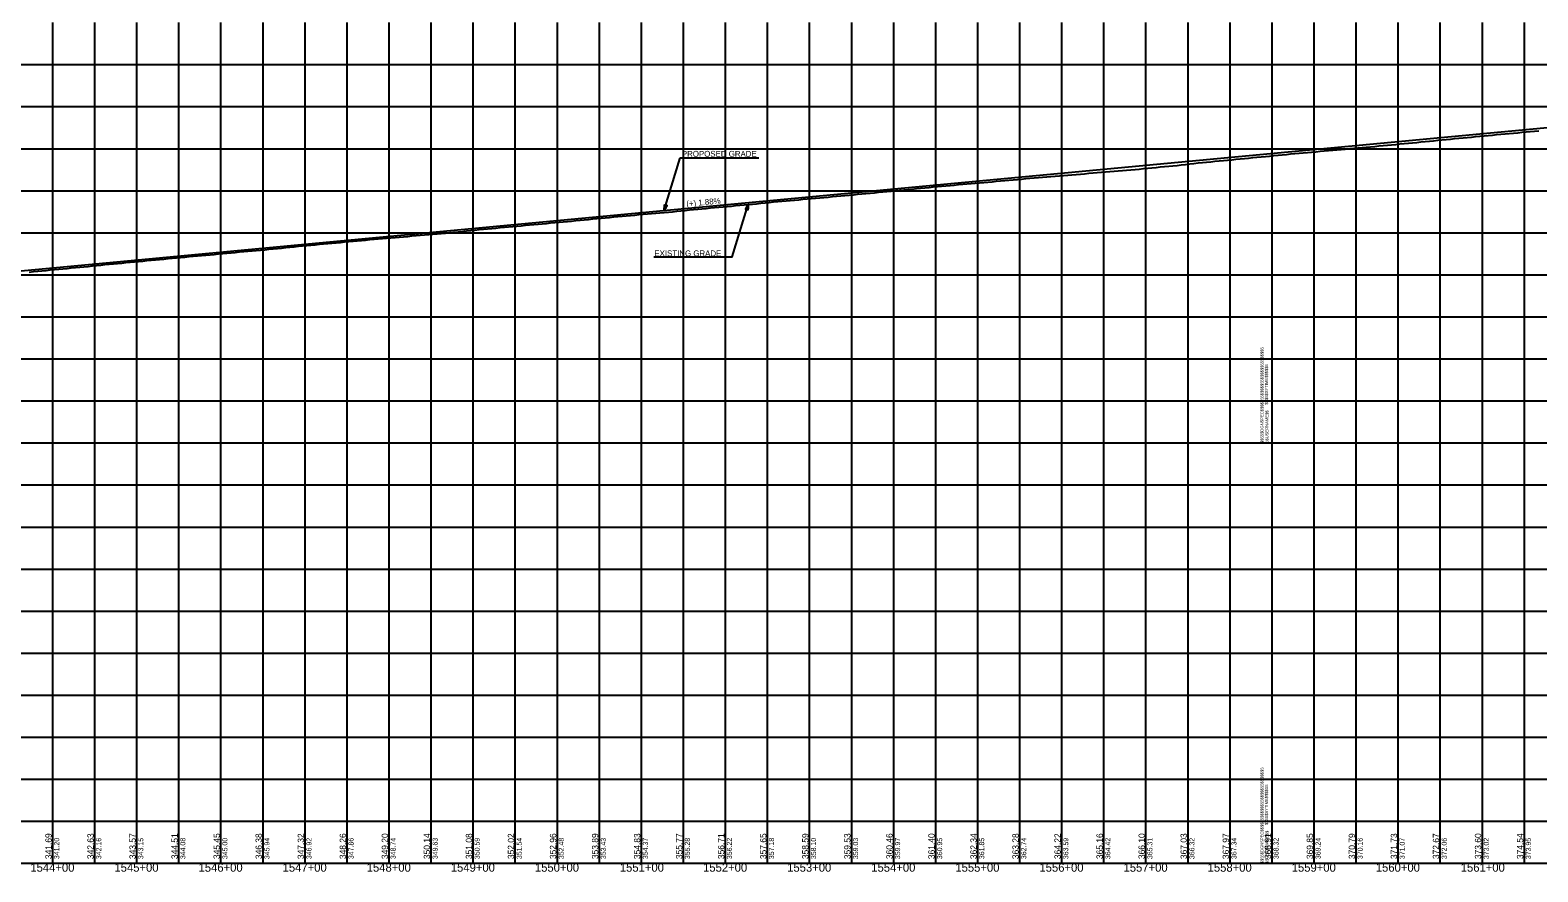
# Model space of a CAD drawing. Extents: x -90830 to 2015517, y -20856 to 836331.
# Drawn here: x 43297 to 45090, y -10807 to -9806 of the extents above; entities that cross this region are included whole.
import ezdxf

# ---------------------------------------------------------------- set-up
doc = ezdxf.new("R2010")
doc.units = 0
for name, color, linetype in [('Level 1', 7, 'Continuous'), ('RD_DDB_GradeTX', 7, 'Continuous'), ('RD_DDB_Profile_Elev', 7, 'Continuous'), ('RD_DDB_Profile_EX', 7, 'Continuous'), ('RD_DDB_Profile_PR', 7, 'Continuous'), ('RD_DDB_StaTX', 7, 'Continuous'), ('RD_DDB_StripGrade', 7, 'Continuous'), ('RD_GPK_Profile_Cell', 7, 'Continuous'), ('RD_PD_Final_TX', 7, 'Continuous')]:
    doc.layers.add(name, color=color, linetype=linetype)

msp = doc.modelspace()

# ---------------------------------------------------------------- linework, layer by layer
at = {"layer": 'Level 1'}
for p, q in [((43323.5, -9797.1), (43323.5, -10297.1)), ((43373.5, -9797.1), (43373.5, -10297.1)), ((43423.5, -9797.1), (43423.5, -10297.1)), ((43473.5, -9797.1), (43473.5, -10297.1)), ((43523.5, -9797.1), (43523.5, -10297.1)), ((43573.5, -9797.1), (43573.5, -10297.1)), ((43623.5, -9797.1), (43623.5, -10297.1)), ((43673.5, -9797.1), (43673.5, -10297.1)), ((43723.5, -9797.1), (43723.5, -10297.1)), ((43773.5, -9797.1), (43773.5, -10297.1)), ((43823.5, -9797.1), (43823.5, -10297.1)), ((43873.5, -9797.1), (43873.5, -10297.1)), ((43923.5, -9797.1), (43923.5, -10297.1)), ((43973.5, -9797.1), (43973.5, -10297.1)), ((44023.5, -9797.1), (44023.5, -10297.1)), ((44073.5, -9797.1), (44073.5, -10297.1)), ((44123.5, -9797.1), (44123.5, -10297.1)), ((44173.5, -9797.1), (44173.5, -10297.1)), ((44223.5, -9797.1), (44223.5, -10297.1)), ((44273.5, -9797.1), (44273.5, -10297.1)), ((44323.5, -9797.1), (44323.5, -10297.1)), ((44373.5, -9797.1), (44373.5, -10297.1)), ((44423.5, -9797.1), (44423.5, -10297.1)), ((44473.5, -9797.1), (44473.5, -10297.1)), ((44523.5, -9797.1), (44523.5, -10297.1)), ((44573.5, -9797.1), (44573.5, -10297.1)), ((44623.5, -9797.1), (44623.5, -10297.1)), ((44673.5, -9797.1), (44673.5, -10297.1)), ((44723.5, -9797.1), (44723.5, -10297.1)), ((44773.5, -9797.1), (44773.5, -10297.1)), ((44773.5, -9797.1), (44773.5, -10297.1)), ((44773.5, -9797.1), (44773.5, -10297.1)), ((44823.5, -9797.1), (44823.5, -10297.1)), ((44873.5, -9797.1), (44873.5, -10297.1)), ((44923.5, -9797.1), (44923.5, -10297.1)), ((44973.5, -9797.1), (44973.5, -10297.1)), ((45023.5, -9797.1), (45023.5, -10297.1)), ((45073.5, -9797.1), (45073.5, -10297.1)), ((43173.5, -9847.1), (44773.5, -9847.1)), ((44773.5, -9847.1), (46373.5, -9847.1)), ((43173.5, -9897.1), (44773.5, -9897.1)), ((44773.5, -9897.1), (46373.5, -9897.1)), ((43173.5, -9947.1), (44773.5, -9947.1)), ((44773.5, -9947.1), (46373.5, -9947.1)), ((43173.5, -9997.1), (44773.5, -9997.1)), ((44773.5, -9997.1), (46373.5, -9997.1)), ((43173.5, -10047.1), (44773.5, -10047.1)), ((44773.5, -10047.1), (46373.5, -10047.1)), ((43173.5, -10097.1), (44773.5, -10097.1)), ((44773.5, -10097.1), (46373.5, -10097.1)), ((43173.5, -10147.1), (44773.5, -10147.1)), ((44773.5, -10147.1), (46373.5, -10147.1)), ((43173.5, -10197.1), (44773.5, -10197.1)), ((44773.5, -10197.1), (46373.5, -10197.1)), ((43173.5, -10247.1), (44773.5, -10247.1)), ((44773.5, -10247.1), (46373.5, -10247.1)), ((43173.5, -10297.1), (44773.5, -10297.1)), ((43173.5, -10297.1), (44773.5, -10297.1)), ((43323.5, -10297.1), (43323.5, -10797.1)), ((43373.5, -10297.1), (43373.5, -10797.1)), ((43423.5, -10297.1), (43423.5, -10797.1)), ((43473.5, -10297.1), (43473.5, -10797.1)), ((43523.5, -10297.1), (43523.5, -10797.1)), ((43573.5, -10297.1), (43573.5, -10797.1)), ((43623.5, -10297.1), (43623.5, -10797.1)), ((43673.5, -10297.1), (43673.5, -10797.1)), ((43723.5, -10297.1), (43723.5, -10797.1)), ((43773.5, -10297.1), (43773.5, -10797.1)), ((43823.5, -10297.1), (43823.5, -10797.1)), ((43873.5, -10297.1), (43873.5, -10797.1)), ((43923.5, -10297.1), (43923.5, -10797.1)), ((43973.5, -10297.1), (43973.5, -10797.1)), ((44023.5, -10297.1), (44023.5, -10797.1)), ((44073.5, -10297.1), (44073.5, -10797.1)), ((44123.5, -10297.1), (44123.5, -10797.1)), ((44173.5, -10297.1), (44173.5, -10797.1)), ((44223.5, -10297.1), (44223.5, -10797.1)), ((44273.5, -10297.1), (44273.5, -10797.1)), ((44323.5, -10297.1), (44323.5, -10797.1)), ((44373.5, -10297.1), (44373.5, -10797.1)), ((44423.5, -10297.1), (44423.5, -10797.1)), ((44473.5, -10297.1), (44473.5, -10797.1)), ((44523.5, -10297.1), (44523.5, -10797.1)), ((44573.5, -10297.1), (44573.5, -10797.1)), ((44623.5, -10297.1), (44623.5, -10797.1)), ((44673.5, -10297.1), (44673.5, -10797.1)), ((44723.5, -10297.1), (44723.5, -10797.1)), ((44773.5, -10297.1), (46373.5, -10297.1)), ((44773.5, -10297.1), (44773.5, -10797.1)), ((44773.5, -10297.1), (44773.5, -10797.1)), ((44773.5, -10297.1), (46373.5, -10297.1)), ((44773.5, -10297.1), (44773.5, -10797.1)), ((44823.5, -10297.1), (44823.5, -10797.1)), ((44873.5, -10297.1), (44873.5, -10797.1)), ((44923.5, -10297.1), (44923.5, -10797.1)), ((44973.5, -10297.1), (44973.5, -10797.1)), ((45023.5, -10297.1), (45023.5, -10797.1)), ((45073.5, -10297.1), (45073.5, -10797.1)), ((43173.5, -10347.1), (44773.5, -10347.1)), ((44773.5, -10347.1), (46373.5, -10347.1)), ((43173.5, -10397.1), (44773.5, -10397.1)), ((44773.5, -10397.1), (46373.5, -10397.1)), ((43173.5, -10447.1), (44773.5, -10447.1)), ((44773.5, -10447.1), (46373.5, -10447.1)), ((43173.5, -10497.1), (44773.5, -10497.1)), ((44773.5, -10497.1), (46373.5, -10497.1)), ((43173.5, -10547.1), (44773.5, -10547.1)), ((44773.5, -10547.1), (46373.5, -10547.1)), ((43173.5, -10597.1), (44773.5, -10597.1)), ((44773.5, -10597.1), (46373.5, -10597.1)), ((43173.5, -10647.1), (44773.5, -10647.1)), ((44773.5, -10647.1), (46373.5, -10647.1)), ((43173.5, -10697.1), (44773.5, -10697.1)), ((44773.5, -10697.1), (46373.5, -10697.1)), ((43173.5, -10747.1), (44773.5, -10747.1)), ((44773.5, -10747.1), (46373.5, -10747.1)), ((43173.5, -10797.1), (44773.5, -10797.1)), ((44773.5, -10797.1), (46373.5, -10797.1))]:
    msp.add_line(p, q, dxfattribs=at)
at = {"layer": 'RD_DDB_Profile_EX'}
for points in [[(44920.9, -9942), (44925.9, -9941.5), (44930.9, -9941), (44935.9, -9940.6), (44940.9, -9940.1), (44945.9, -9939.6), (44950.9, -9939.1), (44955.9, -9938.6), (44960.9, -9938.1), (44965.9, -9937.6), (44970.9, -9937.1), (44975.9, -9936.6), (44980.9, -9936.1), (44985.9, -9935.6), (44990.9, -9935.1), (44995.9, -9934.6), (45000.9, -9934.1), (45005.9, -9933.7), (45010.9, -9933.2), (45015.9, -9932.7), (45020.9, -9932.2), (45025.9, -9931.8), (45030.9, -9931.3), (45035.9, -9930.9), (45040.9, -9930.4), (45045.9, -9930), (45050.9, -9929.5), (45055.9, -9929), (45060.9, -9928.5), (45065.9, -9928.1), (45070.9, -9927.6), (45075.9, -9927.1), (45080.9, -9926.7), (45085.9, -9926.2), (45090.9, -9925.7)], [(44420.9, -9988.1), (44425.9, -9987.6), (44430.9, -9987.2), (44435.9, -9986.8), (44440.9, -9986.4), (44445.9, -9985.9), (44450.9, -9985.5), (44455.9, -9985), (44460.9, -9984.6), (44465.9, -9984.1), (44470.9, -9983.7), (44475.9, -9983.2), (44480.9, -9982.7), (44485.9, -9982.3), (44490.9, -9981.9), (44495.9, -9981.5), (44500.9, -9981.1), (44505.9, -9980.7), (44510.9, -9980.3), (44515.9, -9979.8), (44520.9, -9979.4), (44525.9, -9979), (44530.9, -9978.5), (44535.9, -9978.1), (44540.9, -9977.6), (44545.9, -9977.2), (44550.9, -9976.8), (44555.9, -9976.4), (44560.9, -9976), (44565.9, -9975.6), (44570.9, -9975.2), (44575.9, -9974.8), (44580.9, -9974.4), (44585.9, -9974), (44590.9, -9973.6), (44595.9, -9973.2), (44600.9, -9972.8), (44605.9, -9972.3), (44610.9, -9971.8), (44615.9, -9971.3), (44620.9, -9970.8), (44625.9, -9970.3), (44630.9, -9969.8), (44635.9, -9969.3), (44640.9, -9968.8), (44645.9, -9968.3), (44650.9, -9967.8), (44655.9, -9967.4), (44660.9, -9966.9), (44665.9, -9966.4), (44670.9, -9965.8), (44675.9, -9965.2), (44680.9, -9964.7), (44685.9, -9964.1), (44690.9, -9963.6), (44695.9, -9963.1), (44700.9, -9962.6), (44705.9, -9962.1), (44710.9, -9961.6), (44715.9, -9961.1), (44720.9, -9960.7), (44725.9, -9960.2), (44730.9, -9959.7), (44735.9, -9959.2), (44740.9, -9958.7), (44745.9, -9958.2), (44750.9, -9957.7), (44755.9, -9957.3), (44760.9, -9956.8), (44765.9, -9956.3), (44770.9, -9955.8), (44775.9, -9955.3), (44780.9, -9954.8), (44785.9, -9954.3), (44790.9, -9953.9), (44795.9, -9953.4), (44800.9, -9953), (44805.9, -9952.5), (44810.9, -9952.1), (44815.9, -9951.6), (44820.9, -9951.1), (44825.9, -9950.7), (44830.9, -9950.2), (44835.9, -9949.8), (44840.9, -9949.3), (44845.9, -9948.9), (44850.9, -9948.4), (44855.9, -9947.9), (44860.9, -9947.5), (44865.9, -9947), (44870.9, -9946.5), (44875.9, -9946.1), (44880.9, -9945.6), (44885.9, -9945.2), (44890.9, -9944.7), (44895.9, -9944.3), (44900.9, -9943.8), (44905.9, -9943.4), (44910.9, -9942.9), (44915.9, -9942.5), (44920.9, -9942)], [(43920.9, -10034.9), (43925.9, -10034.5), (43930.9, -10034), (43935.9, -10033.6), (43940.9, -10033.1), (43945.9, -10032.7), (43950.9, -10032.2), (43955.9, -10031.7), (43960.9, -10031.2), (43965.9, -10030.7), (43970.9, -10030.2), (43975.9, -10029.7), (43980.9, -10029.3), (43985.9, -10028.8), (43990.9, -10028.3), (43995.9, -10027.9), (44000.9, -10027.4), (44005.9, -10027), (44010.9, -10026.5), (44015.9, -10026), (44020.9, -10025.5), (44025.9, -10025), (44030.9, -10024.6), (44035.9, -10024.1), (44040.9, -10023.7), (44045.9, -10023.3), (44050.9, -10022.9), (44055.9, -10022.4), (44060.9, -10022), (44065.9, -10021.5), (44070.9, -10021), (44075.9, -10020.5), (44080.9, -10020), (44085.9, -10019.5), (44090.9, -10019), (44095.9, -10018.5), (44100.9, -10018.1), (44105.9, -10017.6), (44110.9, -10017.2), (44115.9, -10016.7), (44120.9, -10016.3), (44125.9, -10015.8), (44130.9, -10015.3), (44135.9, -10014.8), (44140.9, -10014.3), (44145.9, -10013.8), (44150.9, -10013.4), (44155.9, -10012.9), (44160.9, -10012.5), (44165.9, -10012), (44170.9, -10011.5), (44175.9, -10011), (44180.9, -10010.4), (44185.9, -10009.9), (44190.9, -10009.5), (44195.9, -10009.1), (44200.9, -10008.7), (44205.9, -10008.2), (44210.9, -10007.8), (44215.9, -10007.3), (44220.9, -10006.8), (44225.9, -10006.4), (44230.9, -10005.9), (44235.9, -10005.5), (44240.9, -10005), (44245.9, -10004.6), (44250.9, -10004.1), (44255.9, -10003.6), (44260.9, -10003.2), (44265.9, -10002.7), (44270.9, -10002.2), (44275.9, -10001.8), (44280.9, -10001.3), (44285.9, -10000.8), (44290.9, -10000.4), (44295.9, -9999.9), (44300.9, -9999.4), (44305.9, -9999), (44310.9, -9998.5), (44315.9, -9998), (44320.9, -9997.5), (44325.9, -9997), (44330.9, -9996.6), (44335.9, -9996.1), (44340.9, -9995.6), (44345.9, -9995.1), (44350.9, -9994.6), (44355.9, -9994.1), (44360.9, -9993.6), (44365.9, -9993.1), (44370.9, -9992.6), (44375.9, -9992.1), (44380.9, -9991.7), (44385.9, -9991.2), (44390.9, -9990.7), (44395.9, -9990.3), (44400.9, -9989.8), (44405.9, -9989.4), (44410.9, -9988.9), (44415.9, -9988.5), (44420.9, -9988.1)], [(43420.9, -10081.6), (43425.9, -10081.1), (43430.9, -10080.7), (43435.9, -10080.2), (43440.9, -10079.8), (43445.9, -10079.3), (43450.9, -10078.9), (43455.9, -10078.4), (43460.9, -10077.9), (43465.9, -10077.5), (43470.9, -10077), (43475.9, -10076.5), (43480.9, -10076), (43485.9, -10075.5), (43490.9, -10075), (43495.9, -10074.6), (43500.9, -10074.2), (43505.9, -10073.7), (43510.9, -10073.3), (43515.9, -10072.8), (43520.9, -10072.3), (43525.9, -10071.9), (43530.9, -10071.4), (43535.9, -10070.9), (43540.9, -10070.4), (43545.9, -10069.9), (43550.9, -10069.4), (43555.9, -10069), (43560.9, -10068.5), (43565.9, -10068.1), (43570.9, -10067.6), (43575.9, -10067.2), (43580.9, -10066.7), (43585.9, -10066.3), (43590.9, -10065.8), (43595.9, -10065.3), (43600.9, -10064.8), (43605.9, -10064.3), (43610.9, -10063.7), (43615.9, -10063.2), (43620.9, -10062.8), (43625.9, -10062.3), (43630.9, -10061.8), (43635.9, -10061.3), (43640.9, -10060.8), (43645.9, -10060.4), (43650.9, -10059.9), (43655.9, -10059.4), (43660.9, -10059), (43665.9, -10058.5), (43670.9, -10058), (43675.9, -10057.6), (43680.9, -10057.1), (43685.9, -10056.6), (43690.9, -10056.2), (43695.9, -10055.7), (43700.9, -10055.3), (43705.9, -10054.9), (43710.9, -10054.4), (43715.9, -10054), (43720.9, -10053.6), (43725.9, -10053.2), (43730.9, -10052.7), (43735.9, -10052.3), (43740.9, -10051.8), (43745.9, -10051.4), (43750.9, -10050.9), (43755.9, -10050.5), (43760.9, -10050.1), (43765.9, -10049.7), (43770.9, -10049.2), (43775.9, -10048.8), (43780.9, -10048.3), (43785.9, -10047.9), (43790.9, -10047.4), (43795.9, -10046.9), (43800.9, -10046.4), (43805.9, -10045.9), (43810.9, -10045.4), (43815.9, -10044.9), (43820.9, -10044.4), (43825.9, -10043.9), (43830.9, -10043.4), (43835.9, -10043), (43840.9, -10042.5), (43845.9, -10042), (43850.9, -10041.5), (43855.9, -10041), (43860.9, -10040.6), (43865.9, -10040.1), (43870.9, -10039.7), (43875.9, -10039.2), (43880.9, -10038.7), (43885.9, -10038.2), (43890.9, -10037.8), (43895.9, -10037.3), (43900.9, -10036.8), (43905.9, -10036.4), (43910.9, -10035.9), (43915.9, -10035.4), (43920.9, -10034.9)], [(43295.9, -10093.8), (43300.9, -10093.3), (43305.9, -10092.8), (43310.9, -10092.3), (43315.9, -10091.8), (43320.9, -10091.3), (43325.9, -10090.9), (43330.9, -10090.4), (43335.9, -10089.9), (43340.9, -10089.4), (43345.9, -10089), (43350.9, -10088.5), (43355.9, -10088), (43360.9, -10087.5), (43365.9, -10087.1), (43370.9, -10086.6), (43375.9, -10086.1), (43380.9, -10085.5), (43385.9, -10085), (43390.9, -10084.5), (43395.9, -10084.1), (43400.9, -10083.6), (43405.9, -10083.1), (43410.9, -10082.6), (43415.9, -10082.1), (43420.9, -10081.6)]]:
    msp.add_lwpolyline(points, dxfattribs=at)
at = {"layer": 'RD_DDB_Profile_PR'}
msp.add_line((42761, -10141.5), (46238.5, -9815.1), dxfattribs=at)
at = {"layer": 'RD_GPK_Profile_Cell'}
msp.add_line((4823.5, -10797.1), (75223.5, -10797.1), dxfattribs=at)
at = {"layer": 'RD_PD_Final_TX'}
for p, q in [((44051, -10020.4), (44070.1, -9958)), ((44070.1, -9958), (44163.5, -9958)), ((44051, -10020.4), (44051.4, -10013.7)), ((44052.9, -10014.2), (44051, -10020.4)), ((44051, -10020.4), (44054.5, -10014.6)), ((44051.4, -10013.7), (44054.5, -10014.6)), ((44150.9, -10013.4), (44147.5, -10019.1)), ((44150.6, -10020.1), (44147.5, -10019.1)), ((44149.1, -10019.6), (44150.9, -10013.4)), ((44150.9, -10013.4), (44150.6, -10020.1))]:
    msp.add_line(p, q, dxfattribs=at)
for points in [[(44038.5, -10075.8), (44131.9, -10075.8), (44150.9, -10013.4)], [(44052.8, -10014.2), (44051.1, -10020), (44052.8, -10014.2), (44051.1, -10019.7), (44052.7, -10014.2), (44051.1, -10019.5), (44052.7, -10014.2), (44051.1, -10019.3), (44052.6, -10014.1), (44051.1, -10018.9), (44052.5, -10014.1), (44051.2, -10018.5), (44052.4, -10014.1), (44051.2, -10018.3), (44052.4, -10014.1), (44051.2, -10017.9), (44052.3, -10014.1), (44051.2, -10017.6), (44052.3, -10014), (44051.2, -10017.4), (44052.2, -10014), (44051.3, -10017), (44052.1, -10014), (44051.3, -10016.6), (44052, -10014), (44051.3, -10016.3), (44051.9, -10013.9), (44051.3, -10015.8), (44051.8, -10013.9), (44051.3, -10015.5), (44051.8, -10013.9), (44051.4, -10015.2), (44051.7, -10013.9), (44051.4, -10014.9), (44051.6, -10013.8), (44051.4, -10014.5), (44051.6, -10013.8), (44051.4, -10014.1), (44051.5, -10013.8)], [(44051.2, -10020), (44052.9, -10014.3), (44051.3, -10019.8), (44053, -10014.3), (44051.4, -10019.6), (44053.1, -10014.3), (44051.5, -10019.4), (44053.1, -10014.3), (44051.6, -10019.2), (44053.2, -10014.3), (44051.8, -10019.1), (44053.2, -10014.3), (44051.9, -10018.8), (44053.3, -10014.3), (44052, -10018.6), (44053.4, -10014.4), (44052.2, -10018.3), (44053.5, -10014.4), (44052.3, -10018.1), (44053.5, -10014.4), (44052.5, -10017.8), (44053.6, -10014.4), (44052.6, -10017.6), (44053.6, -10014.5), (44052.8, -10017.2), (44053.7, -10014.5), (44053, -10017), (44053.7, -10014.5), (44053.2, -10016.7), (44053.8, -10014.5), (44053.3, -10016.4), (44053.9, -10014.5), (44053.5, -10016.2), (44053.9, -10014.6), (44053.6, -10016), (44054, -10014.6), (44053.8, -10015.6), (44054.1, -10014.6), (44053.9, -10015.4), (44054.2, -10014.6), (44054, -10015.3), (44054.3, -10014.7), (44054.4, -10014.7), (44054.3, -10014.7)], [(44150.8, -10013.8), (44149, -10019.5), (44150.7, -10014), (44149, -10019.5), (44150.6, -10014.1), (44148.9, -10019.5), (44150.5, -10014.3), (44148.9, -10019.4), (44150.3, -10014.5), (44148.8, -10019.4), (44150.2, -10014.7), (44148.7, -10019.4), (44150.1, -10014.9), (44148.7, -10019.4), (44149.9, -10015.2), (44148.6, -10019.4), (44149.8, -10015.4), (44148.5, -10019.4), (44149.7, -10015.7), (44148.5, -10019.4), (44149.5, -10015.9), (44148.4, -10019.3), (44149.3, -10016.2), (44148.4, -10019.3), (44149.1, -10016.5), (44148.3, -10019.3), (44149, -10016.7), (44148.2, -10019.3), (44148.8, -10017), (44148.2, -10019.3), (44148.7, -10017.3), (44148.1, -10019.2), (44148.5, -10017.6), (44148, -10019.2), (44148.3, -10017.8), (44148, -10019.1), (44148.2, -10018.1), (44147.9, -10019.2), (44148.1, -10018.3), (44147.8, -10019.1), (44147.9, -10018.5), (44147.7, -10019), (44147.6, -10019.1), (44147.7, -10019)], [(44149.1, -10019.5), (44150.9, -10013.7), (44149.2, -10019.6), (44150.9, -10014), (44149.2, -10019.6), (44150.9, -10014.2), (44149.3, -10019.6), (44150.9, -10014.5), (44149.4, -10019.6), (44150.8, -10014.8), (44149.5, -10019.6), (44150.8, -10015.2), (44149.5, -10019.6), (44150.8, -10015.5), (44149.6, -10019.7), (44150.8, -10015.8), (44149.7, -10019.7), (44150.7, -10016.1), (44149.7, -10019.7), (44150.7, -10016.4), (44149.8, -10019.7), (44150.7, -10016.7), (44149.9, -10019.8), (44150.7, -10017.2), (44150, -10019.8), (44150.7, -10017.5), (44150, -10019.8), (44150.7, -10017.9), (44150.1, -10019.8), (44150.6, -10018.3), (44150.2, -10019.9), (44150.6, -10018.6), (44150.3, -10019.9), (44150.6, -10018.9), (44150.3, -10019.9), (44150.6, -10019.2), (44150.4, -10019.9), (44150.6, -10019.6), (44150.5, -10019.9)]]:
    msp.add_lwpolyline(points, dxfattribs=at)

# ---------------------------------------------------------------- texts
at = {"layer": 'Level 1'}
for s, p in [('$$$$$DGNSPEC$$$$$$$$$$$$$$$$$$$$$$$$$$$$', (44763.6, -10297.2)), ('$$$$$SYTIME$$$$$$', (44768.9, -10251.6)), ('$$USERNAME$$', (44769.5, -10297)), ('$$$$$DGNSPEC$$$$$$$$$$$$$$$$$$$$$$$$$$$$', (44763.6, -10797.2)), ('$$$$$SYTIME$$$$$$', (44768.9, -10751.6)), ('$$USERNAME$$', (44769.5, -10797))]:
    msp.add_text(s, height=3.544, rotation=90, dxfattribs=at).set_placement(p)
at = {"layer": 'RD_DDB_GradeTX'}
msp.add_text('(+) 1.88%', height=7, rotation=5.362, dxfattribs=at).set_placement((44077.6, -10016.2))
at = {"layer": 'RD_DDB_Profile_Elev'}
for s, p in [('341.69', (43322.5, -10792.1)), ('342.63', (43372.5, -10792.1)), ('343.57', (43422.5, -10792.1)), ('344.51', (43472.5, -10792.1)), ('345.45', (43522.5, -10792.1)), ('346.38', (43572.5, -10792.1)), ('347.32', (43622.5, -10792.1)), ('348.26', (43672.5, -10792.1)), ('349.20', (43722.5, -10792.1)), ('350.14', (43772.5, -10792.1)), ('351.08', (43822.5, -10792.1)), ('352.02', (43872.5, -10792.1)), ('352.96', (43922.5, -10792.1)), ('353.89', (43972.5, -10792.1)), ('354.83', (44022.5, -10792.1)), ('355.77', (44072.5, -10792.1)), ('356.71', (44122.5, -10792.1)), ('357.65', (44172.5, -10792.1)), ('358.59', (44222.5, -10792.1)), ('359.53', (44272.5, -10792.1)), ('360.46', (44322.5, -10792.1)), ('361.40', (44372.5, -10792.1)), ('362.34', (44422.5, -10792.1)), ('363.28', (44472.5, -10792.1)), ('364.22', (44522.5, -10792.1)), ('365.16', (44572.5, -10792.1)), ('366.10', (44622.5, -10792.1)), ('367.03', (44672.5, -10792.1)), ('367.97', (44722.5, -10792.1)), ('368.91', (44772.5, -10792.1)), ('369.85', (44822.5, -10792.1)), ('370.79', (44872.5, -10792.1)), ('371.73', (44922.5, -10792.1)), ('372.67', (44972.5, -10792.1)), ('373.60', (45022.5, -10792.1)), ('374.54', (45072.5, -10792.1))]:
    msp.add_text(s, height=7.5, rotation=90, dxfattribs=at).set_placement(p)
at = {"layer": 'RD_DDB_StaTX'}
for s, p in [('1544+00', (43297.2, -10807.1)), ('1545+00', (43397.2, -10807.1)), ('1546+00', (43497.2, -10807.1)), ('1547+00', (43597.2, -10807.1)), ('1548+00', (43697.2, -10807.1)), ('1549+00', (43797.2, -10807.1)), ('1550+00', (43897.2, -10807.1)), ('1551+00', (43998.2, -10807.1)), ('1552+00', (44097.2, -10807.1)), ('1553+00', (44197.2, -10807.1)), ('1554+00', (44297.2, -10807.1)), ('1555+00', (44397.2, -10807.1)), ('1556+00', (44497.2, -10807.1)), ('1557+00', (44597.2, -10807.1)), ('1558+00', (44697.2, -10807.1)), ('1559+00', (44797.2, -10807.1)), ('1560+00', (44897.2, -10807.1)), ('1561+00', (44998.2, -10807.1))]:
    msp.add_text(s, height=10, dxfattribs=at).set_placement(p)
at = {"layer": 'RD_DDB_StripGrade'}
for s, p in [('341.20', (43331.5, -10792.1)), ('342.16', (43381.5, -10792.1)), ('343.15', (43431.5, -10792.1)), ('344.08', (43481.5, -10792.1)), ('345.00', (43531.5, -10792.1)), ('345.94', (43581.5, -10792.1)), ('346.92', (43631.5, -10792.1)), ('347.86', (43681.5, -10792.1)), ('348.74', (43731.5, -10792.1)), ('349.63', (43781.5, -10792.1)), ('350.59', (43831.5, -10792.1)), ('351.54', (43881.5, -10792.1)), ('352.48', (43931.5, -10792.1)), ('353.43', (43981.5, -10792.1)), ('354.37', (44031.5, -10792.1)), ('355.28', (44081.5, -10792.1)), ('356.22', (44131.5, -10792.1)), ('357.18', (44181.5, -10792.1)), ('358.10', (44231.5, -10792.1)), ('359.03', (44281.5, -10792.1)), ('359.97', (44331.5, -10792.1)), ('360.95', (44381.5, -10792.1)), ('361.85', (44431.5, -10792.1)), ('362.74', (44481.5, -10792.1)), ('363.59', (44531.5, -10792.1)), ('364.42', (44581.5, -10792.1)), ('365.31', (44631.5, -10792.1)), ('366.32', (44681.5, -10792.1)), ('367.34', (44731.5, -10792.1)), ('368.32', (44781.5, -10792.1)), ('369.24', (44831.5, -10792.1)), ('370.16', (44881.5, -10792.1)), ('371.07', (44931.5, -10792.1)), ('372.06', (44981.5, -10792.1)), ('373.02', (45031.5, -10792.1)), ('373.95', (45081.5, -10792.1))]:
    msp.add_text(s, height=6, rotation=90, dxfattribs=at).set_placement(p)
at = {"layer": 'RD_PD_Final_TX'}
for s, p in [('PROPOSED GRADE', (44072, -9956.7)), ('EXISTING GRADE', (44039.3, -10075.1))]:
    msp.add_text(s, height=7, dxfattribs=at).set_placement(p)

doc.saveas('drawing.dxf')
